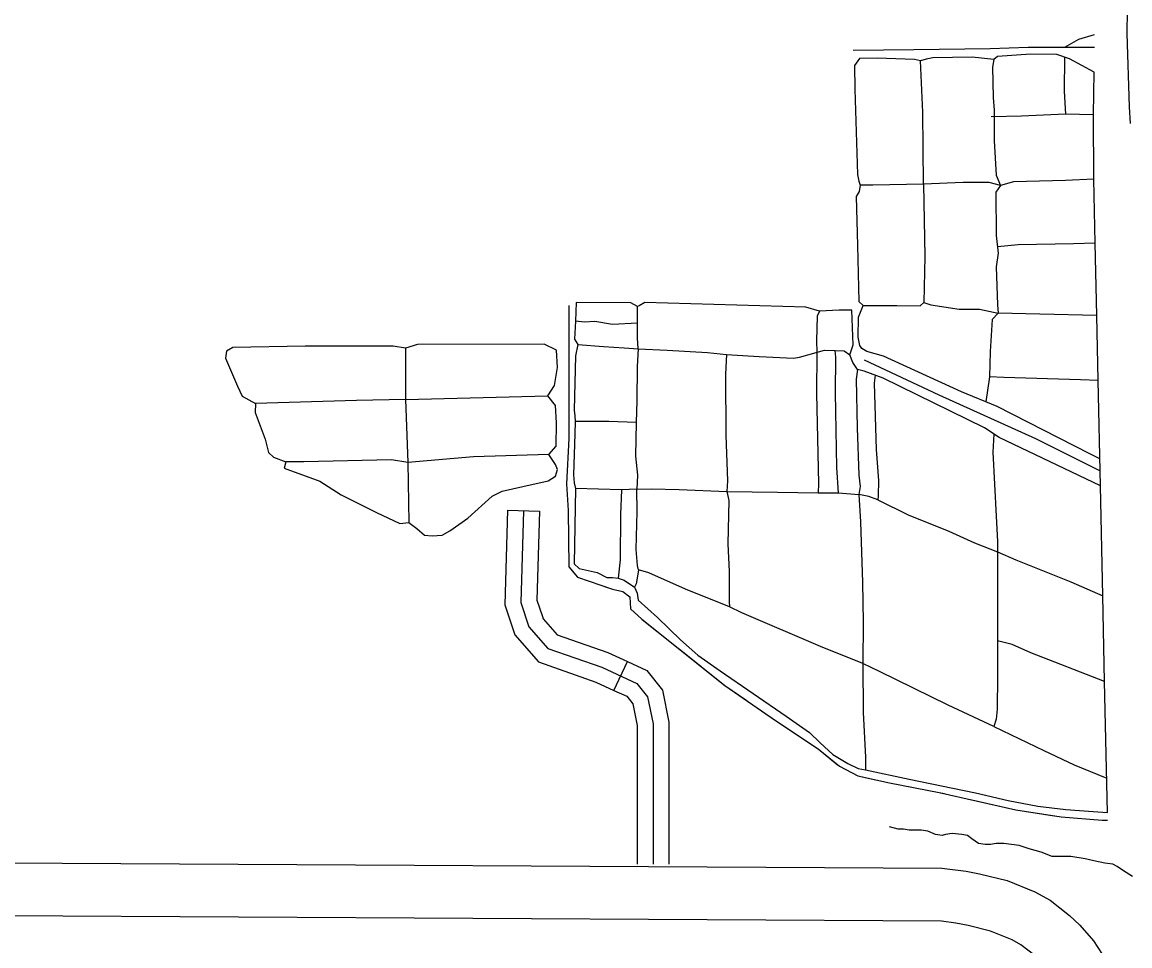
# Model space of a CAD drawing. Extents: x 1127717 to 1741049, y 2026793 to 2244711.
# Drawn here: x 1332669 to 1337892, y 2091369 to 2095724 of the extents above; entities that cross this region are included whole.
import ezdxf

# ---------------------------------------------------------------- set-up
doc = ezdxf.new("R2010")
doc.units = 0
for name, color, linetype in [('10', 7, 'Continuous'), ('32', 7, 'Continuous'), ('35', 7, 'Continuous'), ('43', 7, 'Continuous'), ('45', 7, 'Continuous')]:
    doc.layers.add(name, color=color, linetype=linetype)

msp = doc.modelspace()

# ---------------------------------------------------------------- linework, layer by layer
at = {"layer": '10'}
for points in [[(1337003.7, 2091485.1), (1332584.5, 2091511.1), (1327748.2, 2091371.4), (1327683.7, 2091377.9), (1327589.8, 2091409), (1327462.6, 2091472.2), (1327354, 2091544.1), (1327249.8, 2091648.9), (1327150.2, 2091815.1), (1327132.1, 2091878.4), (1327053.1, 2096788.5)], [(1327303.1, 2096792.5), (1327381.5, 2091915.5), (1327448.6, 2091803.6), (1327513.3, 2091738.4), (1327587.7, 2091689.2), (1327685.1, 2091640.8), (1327736.3, 2091623.9), (1327757.4, 2091621.7), (1332581.6, 2091761.1), (1337005.1, 2091735.1)], [(1337005.1, 2091735.1), (1337120.2, 2091721.2), (1337183, 2091708.9), (1337312.8, 2091677.3), (1337444, 2091623.7), (1337516.4, 2091584.5), (1337607.4, 2091512.7), (1337655.9, 2091467.1), (1337720.8, 2091393.6), (1337781.4, 2091298.4), (1337834.3, 2091174.8), (1337849.7, 2091123.4), (1337886.8, 2091018.3), (1337889.8, 2091004.6)], [(1337889.8, 2091004.6), (1337633.4, 2090984.9), (1337611.9, 2091045.9), (1337598.8, 2091089.5), (1337559.6, 2091181.4), (1337520.5, 2091242.8), (1337476.2, 2091292.9), (1337444, 2091323.2), (1337378.4, 2091374.9), (1337336.9, 2091397.4), (1337235.5, 2091438.8), (1337129.3, 2091464.7), (1337072.1, 2091475.9), (1337003.7, 2091485.1)]]:
    msp.add_lwpolyline(points, dxfattribs=at)
at = {"layer": '32'}
msp.add_lwpolyline([(1337879.8, 2095780.4), (1337877.8, 2095671.2), (1337888, 2095324.2), (1337893.7, 2095246)], dxfattribs=at)
at = {"layer": '35'}
for points in [[(1337250.7, 2095547.5), (1337148.4, 2095559.6), (1336962.7, 2095556.1), (1336931.5, 2095549.2), (1336905.4, 2095542.3), (1336875.9, 2095547.5), (1336700.7, 2095554.4), (1336617.4, 2095552.7), (1336593.1, 2095519.7), (1336594.8, 2095408.6), (1336607, 2095005.9), (1336613.9, 2094974.6), (1336620.9, 2094955.5), (1336615.6, 2094926), (1336601.8, 2094901.7), (1336607, 2094670.8), (1336613.9, 2094407), (1336634.7, 2094387.9), (1336792.6, 2094387.9), (1336903.7, 2094386.2), (1336921, 2094401.8), (1336954, 2094391.4), (1337087.6, 2094370.5), (1337183.1, 2094370.5), (1337270.2, 2094351.5)], [(1336919.3, 2094960.7), (1336915.8, 2095299.2), (1336905.4, 2095542.3)], [(1337723.3, 2095488.9), (1337606.5, 2095550.9), (1337547.5, 2095571.8), (1337424.3, 2095573.5), (1337268.1, 2095561.4), (1337250.7, 2095547.5), (1337243.8, 2095511), (1337247.3, 2095368.7), (1337252.5, 2095309.6), (1337252.5, 2095163.8), (1337261.2, 2095002.4), (1337282, 2094953.8), (1337259.4, 2094922.5), (1337261.2, 2094717.7), (1337271.6, 2094634.4), (1337261.2, 2094570.2), (1337268.1, 2094391.4), (1337270.2, 2094351.5)], [(1337583.2, 2095559.1), (1337582.2, 2095398.2), (1337589.1, 2095290.6)], [(1337786.3, 2091998), (1337773, 2092615.4), (1337764.3, 2093019.7), (1337753.2, 2093538.6), (1337742.6, 2094034), (1337736, 2094341.2), (1337728.7, 2094681.4), (1337722.2, 2094983.9), (1337720.6, 2095287.6), (1337723.3, 2095488.9)], [(1337720.6, 2095287.6), (1337589.1, 2095290.6), (1337380.9, 2095280.1), (1337238.6, 2095278.4)], [(1337282, 2094953.8), (1337228.2, 2094967.7), (1337106.7, 2094967.7), (1336919.3, 2094960.7), (1336679.9, 2094955.5), (1336620.9, 2094955.5)], [(1336919.3, 2094960.7), (1336924.5, 2094618.8), (1336921, 2094401.8)], [(1337722.2, 2094983.9), (1337589.1, 2094978.1), (1337342.7, 2094971.1), (1337282, 2094953.8)], [(1337728.7, 2094681.4), (1337625.6, 2094679.5), (1337365.3, 2094674.3), (1337267.7, 2094665.4)], [(1337753.2, 2093538.6), (1337275, 2093765.7), (1337205.8, 2093811.3), (1336728.4, 2094045.2), (1336639.9, 2094078.2), (1336607, 2094086.9), (1336586.1, 2094119.8), (1336572.3, 2094156.3), (1336587.9, 2094203.2), (1336580.9, 2094366.3), (1336521.9, 2094366.3), (1336428.2, 2094361.1), (1336364, 2094380.2), (1335604.7, 2094402.8), (1335578.7, 2094387.2), (1335570, 2094383.7), (1335538.8, 2094401.1), (1335281.9, 2094402.8), (1335278.5, 2094314.3), (1335273.3, 2094229.2), (1335288.9, 2094204.9), (1335278.5, 2094151.1), (1335271.5, 2093894.2), (1335275, 2093868.1), (1335276.7, 2093842.1), (1335275, 2093783.1), (1335268.1, 2093590.4), (1335271.5, 2093552.2), (1335278.5, 2093526.2), (1335271.5, 2093170.8), (1335295.8, 2093148.3), (1335380.8, 2093129.2), (1335426, 2093106.6), (1335452, 2093106.6), (1335479.8, 2093103.1), (1335507.5, 2093092.7), (1335556.1, 2093059.7), (1335568.2, 2093032), (1335573.5, 2092999), (1335665.4, 2092918.1), (1335773, 2092812.2), (1335854.6, 2092739.3), (1335960.4, 2092666.4), (1336271, 2092452.9), (1336382.1, 2092375), (1336432.4, 2092326.4), (1336491.4, 2092270.8), (1336562.5, 2092229.2), (1336611.1, 2092204.9), (1336645.8, 2092199.7), (1336850.6, 2092154.5), (1337164.7, 2092090.3), (1337318.6, 2092054.2), (1337457.4, 2092028.2), (1337589.3, 2092012.5), (1337719.4, 2092002.1), (1337786.3, 2091998)], [(1335573.6, 2094184.4), (1335570.1, 2094236.5), (1335570.1, 2094304.2), (1335570, 2094383.7)], [(1337750.5, 2093665.7), (1337703.6, 2093689.3), (1337266.4, 2093911.5), (1337098, 2093981), (1336730.2, 2094149.3), (1336652.1, 2094171.9), (1336627.8, 2094185.8), (1336619.1, 2094199.7), (1336610.4, 2094239.6), (1336612.2, 2094333.4), (1336634.7, 2094387.9)], [(1336428.2, 2094361.1), (1336416.9, 2094337.2), (1336415.2, 2094220.9), (1336416.7, 2094168)], [(1337270.2, 2094351.5), (1337242.1, 2094322.9), (1337233.4, 2094171.9), (1337229.9, 2094052.1), (1337213.1, 2093933.5)], [(1337736, 2094341.2), (1337467.7, 2094348), (1337270.2, 2094351.5)], [(1335570.1, 2094304.2), (1335452.1, 2094299), (1335368.9, 2094312.9), (1335320.3, 2094309.4), (1335278.5, 2094314.3)], [(1335129.9, 2094205.8), (1334533.1, 2094204.3), (1334476, 2094187.2), (1334418.8, 2094195.8), (1334003.3, 2094195.8), (1333662.1, 2094190.1), (1333632.1, 2094172.9), (1333627.8, 2094140.1), (1333684.9, 2094008.6), (1333706.3, 2093960.1), (1333769.1, 2093925.8), (1333767.7, 2093884.4), (1333814.8, 2093758.7), (1333830.5, 2093695.8), (1333854.8, 2093673), (1333911.9, 2093651.5), (1333904.8, 2093621.5), (1334073.3, 2093560.1), (1334173.2, 2093495.8), (1334340.3, 2093413), (1334450.2, 2093360.1), (1334491.7, 2093365.9), (1334530.2, 2093337.3), (1334565.9, 2093305.9), (1334603, 2093301.6), (1334650.2, 2093305.9), (1334685.8, 2093325.9), (1334770.1, 2093385.9), (1334885.8, 2093490.1), (1334932.9, 2093513), (1335030, 2093534.4), (1335149.9, 2093561.5), (1335184.2, 2093583), (1335192.7, 2093615.8), (1335184.2, 2093638.7), (1335152.8, 2093685.8), (1335187, 2093724.4), (1335188.5, 2093835.8), (1335184.2, 2093917.2), (1335148.5, 2093962.9), (1335179.9, 2094011.5)], [(1334476, 2094187.2), (1334477.4, 2093945.8), (1334487.4, 2093647.3), (1334491.7, 2093365.9)], [(1335179.9, 2094011.5), (1335192.7, 2094095.8), (1335188.5, 2094177.2), (1335129.9, 2094205.8)], [(1335288.9, 2094204.9), (1335410.5, 2094194.9), (1335507.7, 2094187.9), (1335573.6, 2094184.4), (1335710.7, 2094177.5), (1335899.8, 2094167.1), (1335990.1, 2094156.7), (1336144.5, 2094148), (1336305.9, 2094139.3), (1336333.6, 2094144.5), (1336413.5, 2094167.1), (1336451.6, 2094177.5), (1336502, 2094175.8), (1336545.3, 2094174), (1336572.3, 2094156.3)], [(1335573.6, 2094184.4), (1335568.4, 2094101.1), (1335566.7, 2093938), (1335564.9, 2093837.3), (1335561.5, 2093677.6), (1335570.1, 2093589), (1335566.7, 2093522.3)], [(1336517.6, 2093504.9), (1336510.6, 2093623.8), (1336503.7, 2093976.1), (1336505.4, 2094144.5), (1336502, 2094175.8)], [(1335990.1, 2094156.7), (1335984.9, 2094064.7), (1335986.6, 2093776.5), (1335995.3, 2093561.3), (1335991.8, 2093511.8)], [(1336416.7, 2094168), (1336415.2, 2093972.7), (1336423.9, 2093549.1), (1336422.1, 2093504.9)], [(1336607, 2094086.9), (1336600.9, 2094040.4), (1336606.1, 2093811.2), (1336614.8, 2093589), (1336620, 2093535.2), (1336614.8, 2093497.9)], [(1336691.5, 2094059), (1336685.9, 2094022.1), (1336696.3, 2093709.6), (1336706.7, 2093563.8), (1336705, 2093490.9), (1336703.3, 2093471.8)], [(1337742.6, 2094034), (1337658.5, 2094038.2), (1337297.6, 2094048.7), (1337229.9, 2094052.1)], [(1334477.4, 2093945.8), (1335148.5, 2093962.9)], [(1334477.4, 2093945.8), (1334246.1, 2093940.1), (1333769.1, 2093925.8)], [(1335564.9, 2093837.3), (1335434.8, 2093840.7), (1335276.7, 2093842.1)], [(1337250.4, 2093781.9), (1337245.7, 2093696.7), (1337261.3, 2093394.7), (1337268.3, 2093274.9), (1337268.3, 2093226.3), (1337268.3, 2092987.3), (1337268.3, 2092806.8), (1337268.3, 2092640.1), (1337266.5, 2092484.4), (1337261.3, 2092437.6), (1337250.9, 2092402.8)], [(1335152.8, 2093685.8), (1334797.2, 2093674.4), (1334487.4, 2093647.3), (1334410.3, 2093660.1), (1333997.6, 2093651.5), (1333911.9, 2093651.5)], [(1335566.7, 2093522.3), (1335495.5, 2093518.8), (1335278.5, 2093526.2)], [(1335495.5, 2093518.8), (1335490.3, 2093402.5), (1335488.6, 2093189), (1335479.8, 2093103.1)], [(1335575.3, 2093142.3), (1335570.1, 2093162.9), (1335564.9, 2093237.6), (1335568.4, 2093416.4), (1335566.7, 2093522.3)], [(1335566.7, 2093522.3), (1335636.1, 2093524), (1335766.2, 2093520.5), (1335991.8, 2093511.8), (1336231.3, 2093508.4), (1336422.1, 2093504.9), (1336517.6, 2093504.9), (1336614.8, 2093497.9)], [(1335991.8, 2093511.8), (1336000.5, 2093468.4), (1335997, 2093265.3), (1336002.2, 2093133.4), (1336002.2, 2092991.1), (1336005, 2092967)], [(1336614.8, 2093497.9), (1336621.7, 2093367.8), (1336632.1, 2093083.1), (1336633.8, 2092895.6), (1336633.2, 2092699.7)], [(1336703.3, 2093471.8), (1336661.6, 2093487.4), (1336614.8, 2093497.9)], [(1336703.3, 2093471.8), (1336847.3, 2093400.6), (1337038.2, 2093324.2), (1337159.6, 2093268.7), (1337268.3, 2093226.3)], [(1337268.3, 2093226.3), (1337355, 2093189.2), (1337613.6, 2093085.1), (1337764.3, 2093019.7)], [(1336633.2, 2092699.7), (1336433.6, 2092781.3), (1336062.3, 2092939.2), (1336005, 2092967), (1335797.5, 2093050.3), (1335623.9, 2093128.5), (1335575.3, 2093142.3), (1335570.1, 2093112.8), (1335564.9, 2093076.4), (1335556.1, 2093059.7)], [(1337773, 2092615.4), (1337424.4, 2092750), (1337337.7, 2092790), (1337268.3, 2092806.8)], [(1337250.9, 2092402.8), (1337035.7, 2092503.5), (1336711.2, 2092663.2), (1336633.2, 2092699.7)], [(1336633.2, 2092699.7), (1336634.9, 2092468.8), (1336645.3, 2092258.8), (1336645.8, 2092199.7)], [(1337250.9, 2092402.8), (1337486.9, 2092290), (1337629.2, 2092222.3), (1337774.9, 2092163.3), (1337782.8, 2092160.3)], [(1337904.1, 2091696.9), (1337862.6, 2091722.9), (1337831.5, 2091743.6), (1337810.8, 2091754), (1337774.4, 2091759.2), (1337722.6, 2091769.6), (1337681.1, 2091779.9), (1337613.7, 2091790.3), (1337561.8, 2091790.3), (1337525.5, 2091790.3), (1337473.6, 2091811.1), (1337416.6, 2091826.6), (1337369.9, 2091842.2), (1337297.3, 2091852.6), (1337261, 2091852.6), (1337235, 2091847.4), (1337209.1, 2091847.4), (1337178, 2091852.6), (1337146.9, 2091873.3), (1337126.1, 2091888.9), (1337100.2, 2091894.1), (1337053.5, 2091899.3), (1337022.4, 2091894.1), (1337006.8, 2091888.9), (1336975.7, 2091894.1), (1336939.4, 2091909.7), (1336908.3, 2091914.8), (1336887.6, 2091914.8), (1336851.2, 2091914.8), (1336825.3, 2091920), (1336799.4, 2091920), (1336757.9, 2091930.4)]]:
    msp.add_lwpolyline(points, dxfattribs=at)
at = {"layer": '43'}
for points in [[(1337584.9, 2095605.3), (1337651.2, 2095643.3), (1337725.7, 2095666.2)], [(1336586.8, 2095591.2), (1336874, 2095595.2), (1337233.5, 2095599.3), (1337412.2, 2095605.3), (1337724.9, 2095605.3)], [(1335247.3, 2094387.5), (1335247.3, 2093760.5), (1335236.1, 2093547.8), (1335243.6, 2093421), (1335247.3, 2093156), (1335288.3, 2093107.5), (1335452.4, 2093051.5), (1335500.9, 2093040.4), (1335534.5, 2093014.2), (1335538.2, 2092958.3), (1335590.5, 2092909.7), (1335982.1, 2092596.3), (1336220.8, 2092432.1), (1336422.3, 2092297.8), (1336523, 2092215.7), (1336608.8, 2092170.9), (1336758, 2092137.3), (1336993, 2092092.5), (1337354.8, 2092010.4), (1337567.4, 2091976.9), (1337761.4, 2091961.9), (1337787, 2091961.1)], [(1336639, 2094132.5), (1336990.5, 2093967.8), (1337446.4, 2093760.8), (1337751.7, 2093608.1)], [(1335374, 2093078.3), (1335452.4, 2093051.5), (1335500.9, 2093040.4), (1335534.5, 2093014.2), (1335538.2, 2092958.3), (1335590.5, 2092909.7), (1335663.4, 2092851.4)], [(1335766.4, 2092768.9), (1335982.1, 2092596.3), (1336080.8, 2092528.4)], [(1336189.6, 2092453.6), (1336220.8, 2092432.1), (1336422.3, 2092297.8), (1336512.1, 2092224.5)], [(1336629.5, 2092166.2), (1336758, 2092137.3), (1336823.1, 2092124.9)], [(1336823.1, 2092124.9), (1336993, 2092092.5), (1337017.4, 2092087)], [(1337146.1, 2092057.8), (1337354.8, 2092010.4), (1337534.6, 2091982)]]:
    msp.add_lwpolyline(points, dxfattribs=at)
at = {"layer": '45'}
for p, q in [((1334958.4, 2093422.7), (1335108.3, 2093418.3)), ((1335459.7, 2092573.6), (1335522.6, 2092709.8))]:
    msp.add_line(p, q, dxfattribs=at)
for points in [[(1334958.4, 2093422.7), (1334945.3, 2092977), (1334979.6, 2092873.9)], [(1335033.3, 2093420.5), (1335020.6, 2092988.1), (1335058.8, 2092873.6), (1335147.8, 2092771.9), (1335402, 2092682.8), (1335567.3, 2092606.5), (1335618.1, 2092542.9), (1335643.6, 2092415.8), (1335643.6, 2091754.4)], [(1335108.3, 2093418.3), (1335096, 2092999.2), (1335121.9, 2092921.3)], [(1335121.9, 2092921.3), (1335125.2, 2092911.6), (1335191.2, 2092836.1), (1335430.2, 2092752.4), (1335522.6, 2092709.8)], [(1334979.6, 2092873.9), (1334992.4, 2092835.6), (1335104.3, 2092707.6), (1335373.8, 2092613.2), (1335459.7, 2092573.6)], [(1335522.6, 2092709.8), (1335614.8, 2092667.2), (1335688.1, 2092575.5), (1335718.6, 2092423.2), (1335718.6, 2092182.7)], [(1335459.7, 2092573.6), (1335519.8, 2092545.9), (1335548.2, 2092510.3), (1335568.6, 2092408.3), (1335568.6, 2092182.7)], [(1335568.6, 2092182.7), (1335568.6, 2091754.4)], [(1335718.6, 2092182.7), (1335718.6, 2091754.4)]]:
    msp.add_lwpolyline(points, dxfattribs=at)

doc.saveas('drawing.dxf')
